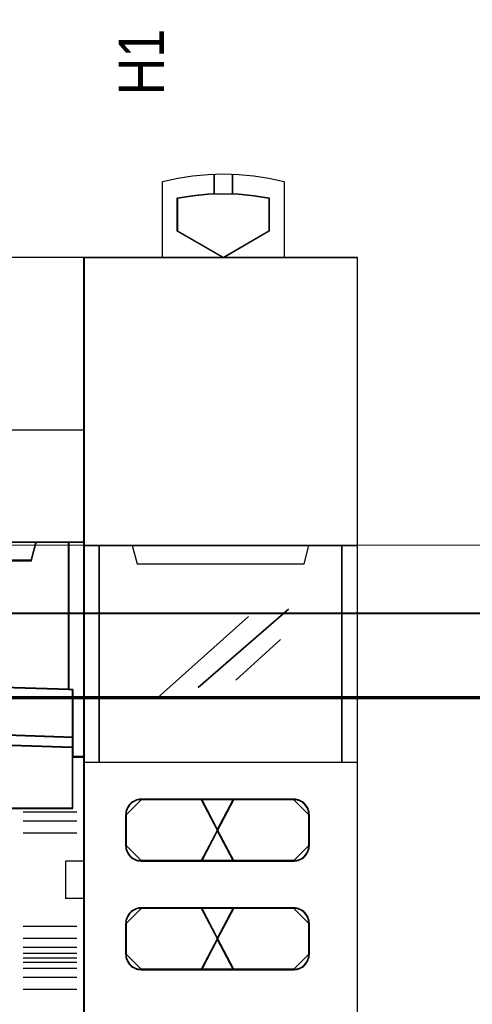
# Model space of a CAD drawing. Header units: millimetres. Extents: x -1290 to 1795, y -4192 to -1311.
# Tile 663 of 1056: x 1120 to 1126, y -2889 to -2876. Entities that reach past the tile are written whole.
import ezdxf

# ---------------------------------------------------------------- set-up
doc = ezdxf.new("R2010")
doc.units = ezdxf.units.MM
doc.layers.add('30', color=7, linetype='Continuous')
doc.layers.add('45', color=7, linetype='Continuous')
doc.layers.add('Aparatura', color=7, linetype='Continuous', lineweight=13)
doc.styles.get("Standard").update_dxf_attribs({"font": 'ARIALN.TTF', "width": 0.8})

# ---------------------------------------------------------------- blocks, each defined once
blk = doc.blocks.new('*U374')
at = {"layer": '30', "color": 7}
for points in [[(117.158256, -107.133495), (548.842747, -107.133495), (117.158256, -107.133495)], [(548.842747, -107.133495), (117.158256, -107.133495), (117.158256, -109.698196), (117.158256, -111.175687), (117.158256, -112.73681), (548.842747, -112.73681), (548.842747, -111.175687), (548.842747, -109.698196), (548.842747, -107.133495)], [(117.158256, -112.648837), (548.842747, -112.648837), (117.158256, -112.648837)], [(548.842747, -112.648837), (117.158256, -112.648837), (117.158256, -114.163638), (117.158256, -135.23314), (117.158256, -136.747941), (548.842747, -136.747941), (548.842747, -135.23314), (548.842747, -114.163638), (548.842747, -112.648837)]]:
    blk.add_lwpolyline(points, close=True, dxfattribs=at)
at = {"layer": '30', "color": 59}
blk.add_lwpolyline([(548.79978, -107.176583), (117.201224, -107.176583), (117.201224, -109.701841), (117.201224, -111.156608), (117.201224, -112.693721), (548.79978, -112.693721), (548.79978, -111.156608), (548.79978, -109.701841), (548.79978, -107.176583)], close=True, dxfattribs=at)
blk = doc.blocks.new('*U378')
at = {"layer": '45', "color": 7}
for points in [[(333.494761, -83.678926), (315.485844, -83.678926), (315.485844, -165.701694), (333.494761, -165.701694), (351.492541, -165.701694), (369.501457, -165.701694), (369.501457, -83.678926), (351.492541, -83.678926), (333.494761, -83.678926)], [(331.238199, -111.772491), (338.73938, -111.689759), (346.246131, -111.689759), (353.747312, -111.772491), (361.248493, -111.93244), (368.49351, -112.164091), (368.49351, -102.445813), (366.321676, -102.445813), (366.004254, -103.637157), (318.981257, -103.637157), (318.663836, -102.445813), (316.492001, -102.445813), (316.492001, -112.164091), (323.731449, -111.93244), (331.238199, -111.772491)], [(318.98109, -103.666657), (366.006211, -103.666657), (366.323647, -102.445813), (360.503982, -102.445813), (351.493247, -102.445813), (342.493651, -102.445813), (333.494054, -102.445813), (324.483319, -102.445813), (318.663654, -102.445813), (318.98109, -103.666657)], [(368.461284, -102.445813), (368.461284, -112.153865), (368.719891, -112.164885), (368.719891, -115.305401), (368.719891, -115.977582), (368.719891, -116.611195), (369.501457, -116.611195), (369.501457, -102.445813), (368.461284, -102.445813)], [(353.7479, -114.904624), (361.248811, -115.059942), (368.744154, -115.309559), (368.744154, -112.147736), (368.493567, -112.136642), (361.248811, -111.903665), (353.7479, -111.742801), (346.246989, -111.659595), (338.74051, -111.659595), (331.239599, -111.742801), (323.733119, -111.903665), (316.493932, -112.136642), (316.237776, -112.147736), (316.237776, -115.309559), (323.733119, -115.059942), (331.239599, -114.904624), (338.74051, -114.821418), (346.246989, -114.821418), (353.7479, -114.904624)], [(338.74051, -114.792496), (331.239599, -114.877263), (323.733119, -115.035494), (316.237776, -115.289793), (316.237776, -115.979228), (323.733119, -115.73058), (331.239599, -115.561046), (338.74051, -115.481931), (346.246989, -115.481931), (353.7479, -115.561046), (361.248811, -115.73058), (368.744154, -115.979228), (368.744154, -115.289793), (361.248811, -115.035494), (353.7479, -114.877263), (346.246989, -114.792496), (338.74051, -114.792496)], [(337.994317, -119.999037), (346.993182, -119.999037), (351.492615, -119.999037), (355.997617, -119.999037), (365.002051, -119.999037), (368.744154, -119.999037), (368.744154, -116.588039), (368.744154, -115.951246), (361.248811, -115.707603), (353.7479, -115.541483), (346.246989, -115.46396), (338.74051, -115.46396), (331.239599, -115.541483), (323.733119, -115.707603), (316.237776, -115.951246), (316.237776, -116.588039), (316.237776, -119.999037), (319.985448, -119.999037), (328.984314, -119.999037), (333.494884, -119.999037), (337.994317, -119.999037)]]:
    blk.add_lwpolyline(points, close=True, dxfattribs=at)
at = {"layer": '45', "color": 139}
for points in [[(333.494761, -83.678926), (315.485844, -83.678926), (315.485844, -165.701694), (333.494761, -165.701694), (351.492541, -165.701694), (369.501457, -165.701694), (369.501457, -83.678926), (351.492541, -83.678926), (333.494761, -83.678926)], [(333.50013, -83.695084), (315.501957, -83.695084), (315.501957, -165.685536), (333.50013, -165.685536), (351.487172, -165.685536), (369.485345, -165.685536), (369.485345, -83.695084), (351.487172, -83.695084), (333.50013, -83.695084)]]:
    blk.add_lwpolyline(points, close=True, dxfattribs=at)
for points in [[(363.301594, -95.041752), (369.501457, -95.041752)], [(315.485844, -102.445813), (369.501457, -102.445813)], [(366.323647, -102.445813), (365.972745, -103.666657)], [(368.461284, -112.164091), (368.461284, -102.445813)], [(318.98054, -103.63434), (366.006761, -103.63434)], [(368.744154, -112.176658), (361.248811, -111.918126), (353.7479, -111.747731), (346.246989, -111.659595), (338.74051, -111.659595), (331.239599, -111.747731), (323.733119, -111.918126), (316.237776, -112.176658)], [(368.711928, -119.999037), (368.711928, -112.142546)], [(368.744154, -115.309559), (361.248811, -115.045152), (353.7479, -114.880632), (346.246989, -114.792496), (338.74051, -114.792496), (331.239599, -114.880632), (323.733119, -115.045152), (316.237776, -115.309559)], [(368.744154, -115.979228), (361.248811, -115.721594), (353.7479, -115.545935), (346.246989, -115.46396), (338.74051, -115.46396), (331.239599, -115.545935), (323.733119, -115.721594), (316.237776, -115.979228)], [(369.501457, -116.578878), (368.711928, -116.578878)], [(368.744154, -119.964925), (316.237776, -119.964925)], [(365.471457, -120.218071), (369.000169, -120.218071)], [(365.471457, -120.806949), (369.000169, -120.806949)], [(365.471457, -121.598702), (369.000169, -121.598702)], [(368.26614, -125.93988), (368.26614, -123.438945)], [(368.26614, -123.438945), (369.501457, -123.438945)], [(368.26614, -125.907563), (369.501457, -125.907563)], [(365.471457, -127.754988), (369.000169, -127.754988)], [(365.471457, -128.541355), (369.000169, -128.541355)], [(365.471457, -129.141005), (369.000169, -129.141005)], [(365.471457, -129.535984), (369.000169, -129.535984)], [(365.471457, -129.832218), (369.000169, -129.832218)], [(365.471457, -130.119475), (369.000169, -130.119475)], [(365.471457, -130.525226), (369.000169, -130.525226)], [(365.471457, -131.114104), (369.000169, -131.114104)], [(365.471457, -131.900471), (369.000169, -131.900471)]]:
    blk.add_lwpolyline(points, dxfattribs=at)
at = {"layer": '45', "color": 140}
for points in [[(331.238199, -111.772491), (338.73938, -111.689759), (346.246131, -111.689759), (353.747312, -111.772491), (361.248493, -111.93244), (368.49351, -112.164091), (368.49351, -102.445813), (366.321676, -102.445813), (366.004254, -103.637157), (318.981257, -103.637157), (318.663836, -102.445813), (316.492001, -102.445813), (316.492001, -112.164091), (323.731449, -111.93244), (331.238199, -111.772491)], [(318.996989, -103.650498), (365.990313, -103.650498), (366.307534, -102.461971), (360.491804, -102.461971), (351.487162, -102.461971), (342.493651, -102.461971), (333.500139, -102.461971), (324.495497, -102.461971), (318.679767, -102.461971), (318.996989, -103.650498)], [(368.461284, -102.445813), (368.461284, -112.153865), (368.719891, -112.164885), (368.719891, -115.305401), (368.719891, -115.977582), (368.719891, -116.611195), (369.501457, -116.611195), (369.501457, -102.445813), (368.461284, -102.445813)], [(368.475607, -102.461971), (368.475607, -112.149106), (368.726646, -112.160102), (368.726646, -115.293852), (368.726646, -115.964584), (368.726646, -116.596832), (369.485345, -116.596832), (369.485345, -102.461971), (368.475607, -102.461971)]]:
    blk.add_lwpolyline(points, close=True, dxfattribs=at)
at = {"layer": '45', "color": 59}
for points in [[(331.245174, -111.759358), (338.741706, -111.676886), (346.243805, -111.676886), (353.740338, -111.759358), (361.23687, -111.918805), (368.477397, -112.149728), (368.477397, -102.461971), (366.306909, -102.461971), (365.989683, -103.649573), (318.995828, -103.649573), (318.678602, -102.461971), (316.508114, -102.461971), (316.508114, -112.149728), (323.743075, -111.918805), (331.245174, -111.759358)], [(318.98109, -103.666657), (366.006211, -103.666657), (366.323647, -102.445813), (360.503982, -102.445813), (351.493247, -102.445813), (342.493651, -102.445813), (333.494054, -102.445813), (324.483319, -102.445813), (318.663654, -102.445813), (318.98109, -103.666657)], [(353.7479, -114.904624), (361.248811, -115.059942), (368.744154, -115.309559), (368.744154, -112.147736), (368.493567, -112.136642), (361.248811, -111.903665), (353.7479, -111.742801), (346.246989, -111.659595), (338.74051, -111.659595), (331.239599, -111.742801), (323.733119, -111.903665), (316.493932, -112.136642), (316.237776, -112.147736), (316.237776, -115.309559), (323.733119, -115.059942), (331.239599, -114.904624), (338.74051, -114.821418), (346.246989, -114.821418), (353.7479, -114.904624)], [(338.74051, -114.792496), (331.239599, -114.877263), (323.733119, -115.035494), (316.237776, -115.289793), (316.237776, -115.979228), (323.733119, -115.73058), (331.239599, -115.561046), (338.74051, -115.481931), (346.246989, -115.481931), (353.7479, -115.561046), (361.248811, -115.73058), (368.744154, -115.979228), (368.744154, -115.289793), (361.248811, -115.035494), (353.7479, -114.877263), (346.246989, -114.792496), (338.74051, -114.792496)], [(338.741788, -114.808654), (331.245225, -114.891241), (323.743097, -115.045402), (316.252099, -115.293162), (316.252099, -115.964865), (323.743097, -115.722612), (331.245225, -115.557439), (338.741788, -115.480358), (346.243917, -115.480358), (353.74048, -115.557439), (361.237043, -115.722612), (368.728041, -115.964865), (368.728041, -115.293162), (361.237043, -115.045402), (353.74048, -114.891241), (346.243917, -114.808654), (338.741788, -114.808654)], [(337.994317, -119.999037), (346.993182, -119.999037), (351.492615, -119.999037), (355.997617, -119.999037), (365.002051, -119.999037), (368.744154, -119.999037), (368.744154, -116.588039), (368.744154, -115.951246), (361.248811, -115.707603), (353.7479, -115.541483), (346.246989, -115.46396), (338.74051, -115.46396), (331.239599, -115.541483), (323.733119, -115.707603), (316.237776, -115.951246), (316.237776, -116.588039), (316.237776, -119.999037), (319.985448, -119.999037), (328.984314, -119.999037), (333.494884, -119.999037), (337.994317, -119.999037)], [(337.996028, -119.982879), (346.989678, -119.982879), (351.486502, -119.982879), (355.988893, -119.982879), (364.988108, -119.982879), (368.728041, -119.982879), (368.728041, -116.594837), (368.728041, -115.962329), (361.237043, -115.720326), (353.74048, -115.555324), (346.243917, -115.478323), (338.741788, -115.478323), (331.245225, -115.555324), (323.743097, -115.720326), (316.252099, -115.962329), (316.252099, -116.594837), (316.252099, -119.982879), (319.997598, -119.982879), (328.991248, -119.982879), (333.499203, -119.982879), (337.996028, -119.982879)]]:
    blk.add_lwpolyline(points, close=True, dxfattribs=at)
blk = doc.blocks.new('*U379')
at = {"layer": '45', "color": 7}
for points in [[(374.648615, -83.682516), (374.648615, -78.685241), (374.648615, -78.685241), (375.641652, -78.462879), (376.617165, -78.310738), (377.639409, -78.21126), (378.64997, -78.17615), (379.660532, -78.21126), (380.65941, -78.310738), (381.652447, -78.462879), (382.651326, -78.685241), (382.651326, -78.685241), (382.651326, -83.682516), (374.648615, -83.682516)], [(378.032312, -79.506511), (378.032312, -78.194104), (378.032312, -79.506511)], [(379.246146, -79.506511), (379.246146, -78.194104), (379.246146, -79.506511)], [(379.669461, -79.487684), (380.677533, -79.588484), (381.673814, -79.760438), (381.673814, -81.954332), (378.6496, -83.709447), (375.613595, -81.954332), (375.613595, -79.760438), (376.615771, -79.588484), (377.629738, -79.487684), (378.6496, -79.458037), (379.669461, -79.487684)], [(375.64045, -81.949637), (375.64045, -79.783538), (375.64045, -79.783538), (376.63404, -79.613762), (377.63932, -79.514239), (378.650444, -79.484967), (379.661568, -79.514239), (380.661003, -79.613762), (381.648749, -79.783538), (381.648749, -79.783538), (381.648749, -81.949637), (381.648749, -81.949637), (378.650444, -83.682516), (378.650444, -83.682516), (375.64045, -81.949637), (375.64045, -81.949637)], [(369.467441, -83.671744), (387.465485, -83.671744), (387.465485, -83.671744), (387.465485, -166.633485), (387.465485, -166.633485), (369.467441, -166.633485), (369.467441, -166.633485), (369.467441, -83.671744), (369.467441, -83.671744)], [(369.467441, -102.666642), (387.465485, -102.666642), (387.465485, -116.963085), (369.467441, -116.963085), (369.467441, -102.666642)], [(369.472812, -102.670233), (387.460114, -102.670233), (387.460114, -116.959494), (369.472812, -116.959494), (369.472812, -102.670233)], [(372.647042, -102.666642), (372.968234, -103.874918), (372.968234, -103.874918), (383.964692, -103.874918), (383.964692, -103.874918), (384.285884, -102.666642), (372.647042, -102.666642)], [(372.652413, -102.670233), (372.973309, -103.869532), (383.959617, -103.869532), (384.280513, -102.670233), (372.652413, -102.670233)]]:
    blk.add_lwpolyline(points, close=True, dxfattribs=at)
at = {"layer": '45', "color": 59}
blk.add_lwpolyline([(369.472812, -83.67713), (387.460114, -83.67713), (387.460114, -166.628099), (369.472812, -166.628099), (369.472812, -83.67713)], close=True, dxfattribs=at)
at = {"layer": '45', "color": 4}
for points in [[(370.470018, -102.666642), (370.470018, -116.963085), (370.470018, -102.666642)], [(386.450376, -116.963085), (386.450376, -102.666642), (386.450376, -116.963085)]]:
    blk.add_lwpolyline(points, close=True, dxfattribs=at)
at = {"layer": '45', "color": 253}
for points in [[(376.984977, -112.031234), (382.941357, -106.85701), (376.984977, -112.031234)], [(374.288762, -112.715266), (380.297061, -107.341756), (374.288762, -112.715266)], [(379.475306, -111.541101), (382.404262, -108.855244), (379.475306, -111.541101)]]:
    blk.add_lwpolyline(points, close=True, dxfattribs=at)
at = {"layer": '45', "color": 1}
for points in [[(373.225998, -123.460489), (377.223056, -123.460489), (378.290117, -121.425723), (377.223056, -119.385024), (373.225998, -119.385024), (373.125777, -119.390957), (373.025556, -119.402821), (372.93123, -119.42655), (372.836904, -119.462144), (372.748474, -119.50367), (372.665939, -119.55706), (372.583403, -119.616383), (372.506764, -119.681637), (372.44781, -119.758757), (372.388856, -119.835876), (372.329903, -119.92486), (372.288635, -120.013844), (372.253263, -120.10876), (372.229681, -120.203677), (372.217891, -120.304525), (372.211995, -120.405374), (372.211995, -122.44014), (372.217891, -122.540988), (372.229681, -122.641837), (372.253263, -122.736753), (372.288635, -122.831669), (372.329903, -122.920653), (372.388856, -123.009637), (372.44781, -123.086756), (372.506764, -123.163876), (372.583403, -123.229131), (372.665939, -123.288453), (372.748474, -123.341844), (372.836904, -123.38337), (372.93123, -123.418963), (373.025556, -123.442692), (373.125777, -123.454557), (373.225998, -123.460489)], [(377.17117, -119.385024), (378.258468, -121.458664), (379.351774, -119.385024), (377.17117, -119.385024)], [(377.17117, -119.385024), (378.258468, -121.458664), (379.351774, -119.385024), (377.17117, -119.385024)], [(377.17117, -119.385024), (378.258468, -121.458664), (379.351774, -119.385024), (377.17117, -119.385024)], [(378.258468, -121.458664), (379.351774, -119.385024), (377.17117, -119.385024), (378.258468, -121.458664)], [(377.17117, -119.385024), (378.258468, -121.458664), (379.351774, -119.385024), (377.17117, -119.385024)], [(378.227456, -121.425723), (379.30032, -123.460489), (383.291138, -123.460489), (383.391351, -123.454557), (383.491563, -123.442692), (383.591776, -123.413031), (383.686094, -123.38337), (383.780411, -123.335912), (383.862939, -123.288453), (383.939573, -123.229131), (384.010311, -123.163876), (384.069259, -123.092689), (384.128208, -123.009637), (384.187157, -122.926585), (384.228421, -122.837601), (384.26379, -122.742685), (384.287369, -122.647769), (384.305054, -122.546921), (384.310949, -122.44014), (384.310949, -120.405374), (384.305054, -120.298593), (384.287369, -120.197744), (384.26379, -120.102828), (384.228421, -120.007912), (384.187157, -119.918928), (384.128208, -119.835876), (384.069259, -119.752825), (384.010311, -119.681637), (383.939573, -119.616383), (383.862939, -119.55706), (383.780411, -119.509602), (383.686094, -119.462144), (383.591776, -119.432482), (383.491563, -119.402821), (383.391351, -119.390957), (383.291138, -119.385024), (379.30032, -119.385024), (378.227456, -121.425723)], [(373.255749, -119.408364), (373.154888, -119.414303), (373.054027, -119.426182), (372.959098, -119.449939), (372.86417, -119.485575), (372.775175, -119.52715), (372.692112, -119.580604), (372.60905, -119.639997), (372.531921, -119.705329), (372.47259, -119.78254), (372.41326, -119.859751), (372.35393, -119.94884), (372.312399, -120.037929), (372.276801, -120.132958), (372.253069, -120.227987), (372.241203, -120.328955), (372.235269, -120.429923), (373.255749, -119.408364)], [(373.246279, -123.429968), (377.203307, -123.429968), (378.259682, -121.425678), (377.203307, -119.415545), (373.246279, -119.415545), (373.147061, -119.421389), (373.047844, -119.433076), (372.954462, -119.456449), (372.861081, -119.49151), (372.773536, -119.532414), (372.691828, -119.585004), (372.610119, -119.643438), (372.534247, -119.707716), (372.475884, -119.78368), (372.41752, -119.859644), (372.359157, -119.947296), (372.318303, -120.034947), (372.283285, -120.128441), (372.25994, -120.221936), (372.248267, -120.321274), (372.242431, -120.420612), (372.242431, -122.424901), (372.248267, -122.524239), (372.25994, -122.623577), (372.283285, -122.717072), (372.318303, -122.810566), (372.359157, -122.898218), (372.41752, -122.985869), (372.475884, -123.061833), (372.534247, -123.137797), (372.610119, -123.202075), (372.691828, -123.260509), (372.773536, -123.3131), (372.861081, -123.354004), (372.954462, -123.389064), (373.047844, -123.412438), (373.147061, -123.424125), (373.246279, -123.429968)], [(383.279727, -119.408364), (373.239637, -119.408364), (383.279727, -119.408364)], [(377.194444, -119.408364), (379.3285, -123.437149), (377.194444, -119.408364)], [(379.3285, -119.408364), (377.194444, -123.437149), (379.3285, -119.408364)], [(377.201605, -119.415545), (378.258552, -121.426347), (379.321339, -119.415545), (377.201605, -119.415545)], [(377.201605, -119.415545), (378.258552, -121.426347), (379.321339, -119.415545), (377.201605, -119.415545)], [(378.257891, -121.425678), (379.32002, -123.429968), (383.270907, -123.429968), (383.370117, -123.424125), (383.469327, -123.412438), (383.568537, -123.383221), (383.661911, -123.354004), (383.755285, -123.307256), (383.836987, -123.260509), (383.912853, -123.202075), (383.982884, -123.137797), (384.041242, -123.067677), (384.099601, -122.985869), (384.15796, -122.904061), (384.198811, -122.81641), (384.233826, -122.722915), (384.25717, -122.629421), (384.274677, -122.530083), (384.280513, -122.424901), (384.280513, -120.420612), (384.274677, -120.31543), (384.25717, -120.216092), (384.233826, -120.122598), (384.198811, -120.029103), (384.15796, -119.941452), (384.099601, -119.859644), (384.041242, -119.777837), (383.982884, -119.707716), (383.912853, -119.643438), (383.836987, -119.585004), (383.755285, -119.538257), (383.661911, -119.49151), (383.568537, -119.462293), (383.469327, -119.433076), (383.370117, -119.421389), (383.270907, -119.415545), (379.32002, -119.415545), (378.257891, -121.425678)], [(384.287674, -120.429923), (384.281745, -120.323016), (384.263955, -120.222048), (384.240236, -120.127019), (384.204658, -120.03199), (384.163149, -119.942901), (384.103851, -119.859751), (384.044554, -119.7766), (383.985256, -119.705329), (383.914099, -119.639997), (383.837012, -119.580604), (383.753995, -119.533089), (383.659118, -119.485575), (383.564242, -119.455878), (383.463436, -119.426182), (383.36263, -119.414303), (383.261824, -119.408364), (384.287674, -120.429923)], [(372.235269, -120.413765), (372.235269, -122.433544), (372.235269, -120.413765)], [(384.271562, -122.433544), (384.271562, -120.413765), (384.271562, -122.433544)], [(379.351774, -123.460489), (378.258468, -121.394031), (377.17117, -123.460489), (379.351774, -123.460489)], [(379.351774, -123.460489), (378.258468, -121.394031), (377.17117, -123.460489), (379.351774, -123.460489)], [(378.258468, -121.394031), (377.17117, -123.460489), (379.351774, -123.460489), (378.258468, -121.394031)], [(379.351774, -123.460489), (378.258468, -121.394031), (377.17117, -123.460489), (379.351774, -123.460489)], [(378.258468, -121.394031), (377.17117, -123.460489), (379.351774, -123.460489), (378.258468, -121.394031)], [(379.321339, -123.429968), (378.258552, -121.424552), (377.201605, -123.429968), (379.321339, -123.429968)], [(379.321339, -123.429968), (378.258552, -121.424552), (377.201605, -123.429968), (379.321339, -123.429968)], [(378.258552, -121.424552), (377.201605, -123.429968), (379.321339, -123.429968), (378.258552, -121.424552)], [(379.321339, -123.429968), (378.258552, -121.424552), (377.201605, -123.429968), (379.321339, -123.429968)], [(378.258552, -121.424552), (377.201605, -123.429968), (379.321339, -123.429968), (378.258552, -121.424552)], [(372.235269, -122.41559), (372.241203, -122.516558), (372.253069, -122.617526), (372.276801, -122.712555), (372.312399, -122.807584), (372.35393, -122.896673), (372.41326, -122.985763), (372.47259, -123.062974), (372.531921, -123.140184), (372.60905, -123.205517), (372.692112, -123.26491), (372.775175, -123.318363), (372.86417, -123.359939), (372.959098, -123.395574), (373.054027, -123.419331), (373.154888, -123.43121), (373.255749, -123.437149), (372.235269, -122.41559)], [(383.261824, -123.437149), (383.36263, -123.43121), (383.463436, -123.419331), (383.564242, -123.389635), (383.659118, -123.359939), (383.753995, -123.312424), (383.837012, -123.26491), (383.914099, -123.205517), (383.985256, -123.140184), (384.044554, -123.068913), (384.103851, -122.985763), (384.163149, -122.902613), (384.204658, -122.813523), (384.240236, -122.718494), (384.263955, -122.623466), (384.281745, -122.522497), (384.287674, -122.41559), (383.261824, -123.437149)], [(383.279727, -123.420991), (373.239637, -123.420991), (383.279727, -123.420991)], [(377.203307, -126.577232), (373.246279, -126.577232), (373.147061, -126.583076), (373.047844, -126.594762), (372.954462, -126.618136), (372.861081, -126.653196), (372.773536, -126.6941), (372.691828, -126.746691), (372.610119, -126.805125), (372.534247, -126.869403), (372.475884, -126.945367), (372.41752, -127.021331), (372.359157, -127.108982), (372.318303, -127.196634), (372.283285, -127.290128), (372.25994, -127.383623), (372.248267, -127.482961), (372.242431, -127.582299), (372.242431, -129.586588), (372.248267, -129.685926), (372.25994, -129.785264), (372.283285, -129.878759), (372.318303, -129.972253), (372.359157, -130.059904), (372.41752, -130.141712), (372.475884, -130.22352), (372.534247, -130.299484), (372.610119, -130.363762), (372.691828, -130.422196), (372.773536, -130.474787), (372.861081, -130.51569), (372.954462, -130.550751), (373.047844, -130.574125), (373.147061, -130.585811), (373.246279, -130.591655), (377.203307, -130.591655), (378.259682, -128.581522), (377.203307, -126.577232)], [(377.201605, -126.577232), (378.258552, -128.582648), (379.321339, -126.577232), (377.201605, -126.577232)]]:
    blk.add_lwpolyline(points, close=True, dxfattribs=at)
at = {"layer": '45', "color": 2}
for points in [[(377.201605, -119.415545), (378.258552, -121.426347), (379.321339, -119.415545), (377.201605, -119.415545)], [(377.201605, -119.415545), (378.258552, -121.426347), (379.321339, -119.415545), (377.201605, -119.415545)], [(377.223056, -126.546711), (373.225998, -126.546711), (373.125777, -126.552643), (373.025556, -126.564508), (372.93123, -126.588237), (372.836904, -126.62383), (372.748474, -126.665356), (372.665939, -126.718747), (372.583403, -126.778069), (372.506764, -126.843324), (372.44781, -126.920444), (372.388856, -126.997563), (372.329903, -127.086547), (372.288635, -127.175531), (372.253263, -127.270447), (372.229681, -127.365363), (372.217891, -127.466212), (372.211995, -127.56706), (372.211995, -129.601827), (372.217891, -129.702675), (372.229681, -129.803524), (372.253263, -129.89844), (372.288635, -129.993356), (372.329903, -130.08234), (372.388856, -130.165392), (372.44781, -130.248443), (372.506764, -130.325563), (372.583403, -130.390818), (372.665939, -130.45014), (372.748474, -130.503531), (372.836904, -130.545056), (372.93123, -130.58065), (373.025556, -130.604379), (373.125777, -130.616244), (373.225998, -130.622176), (377.223056, -130.622176), (378.290117, -128.581477), (377.223056, -126.546711)], [(373.255749, -126.570051), (373.154888, -126.57599), (373.054027, -126.587869), (372.959098, -126.611626), (372.86417, -126.647262), (372.775175, -126.688837), (372.692112, -126.74229), (372.60905, -126.801683), (372.531921, -126.867016), (372.47259, -126.944226), (372.41326, -127.021437), (372.35393, -127.110527), (372.312399, -127.199616), (372.276801, -127.294645), (372.253069, -127.389674), (372.241203, -127.490642), (372.235269, -127.59161), (373.255749, -126.570051)], [(383.279727, -126.570051), (373.239637, -126.570051), (383.279727, -126.570051)], [(377.17117, -126.546711), (378.258468, -128.613169), (379.351774, -126.546711), (377.17117, -126.546711)], [(377.17117, -126.546711), (378.258468, -128.613169), (379.351774, -126.546711), (377.17117, -126.546711)], [(377.17117, -126.546711), (378.258468, -128.613169), (379.351774, -126.546711), (377.17117, -126.546711)], [(377.17117, -126.546711), (378.258468, -128.613169), (379.351774, -126.546711), (377.17117, -126.546711)], [(377.194444, -126.570051), (379.3285, -130.598836), (377.194444, -126.570051)], [(379.3285, -126.570051), (377.194444, -130.598836), (379.3285, -126.570051)], [(377.201605, -126.577232), (378.258552, -128.582648), (379.321339, -126.577232), (377.201605, -126.577232)], [(379.30032, -126.546711), (378.227456, -128.581477), (379.30032, -130.622176), (383.291138, -130.622176), (383.391351, -130.616244), (383.491563, -130.598447), (383.591776, -130.574718), (383.686094, -130.539124), (383.780411, -130.497598), (383.862939, -130.45014), (383.939573, -130.390818), (384.010311, -130.325563), (384.069259, -130.248443), (384.128208, -130.171324), (384.187157, -130.088272), (384.228421, -129.999288), (384.26379, -129.904372), (384.287369, -129.809456), (384.305054, -129.708607), (384.310949, -129.601827), (384.310949, -127.56706), (384.305054, -127.46028), (384.287369, -127.359431), (384.26379, -127.264515), (384.228421, -127.169599), (384.187157, -127.080615), (384.128208, -126.997563), (384.069259, -126.914511), (384.010311, -126.843324), (383.939573, -126.778069), (383.862939, -126.718747), (383.780411, -126.671289), (383.686094, -126.62383), (383.591776, -126.594169), (383.491563, -126.564508), (383.391351, -126.552643), (383.291138, -126.546711), (379.30032, -126.546711)], [(379.32002, -126.577232), (378.257891, -128.581522), (379.32002, -130.591655), (383.270907, -130.591655), (383.370117, -130.585811), (383.469327, -130.568281), (383.568537, -130.544907), (383.661911, -130.509847), (383.755285, -130.468943), (383.836987, -130.422196), (383.912853, -130.363762), (383.982884, -130.299484), (384.041242, -130.22352), (384.099601, -130.147556), (384.15796, -130.065748), (384.198811, -129.978097), (384.233826, -129.884602), (384.25717, -129.791108), (384.274677, -129.69177), (384.280513, -129.586588), (384.280513, -127.582299), (384.274677, -127.477117), (384.25717, -127.377779), (384.233826, -127.284285), (384.198811, -127.19079), (384.15796, -127.103139), (384.099601, -127.021331), (384.041242, -126.939524), (383.982884, -126.869403), (383.912853, -126.805125), (383.836987, -126.746691), (383.755285, -126.699944), (383.661911, -126.653196), (383.568537, -126.623979), (383.469327, -126.594762), (383.370117, -126.583076), (383.270907, -126.577232), (379.32002, -126.577232)], [(384.287674, -127.59161), (384.281745, -127.484703), (384.263955, -127.383735), (384.240236, -127.288706), (384.204658, -127.193677), (384.163149, -127.104588), (384.103851, -127.021437), (384.044554, -126.938287), (383.985256, -126.867016), (383.914099, -126.801683), (383.837012, -126.74229), (383.753995, -126.694776), (383.659118, -126.647262), (383.564242, -126.617565), (383.463436, -126.587869), (383.36263, -126.57599), (383.261824, -126.570051), (384.287674, -127.59161)], [(372.235269, -127.573656), (372.235269, -129.593435), (372.235269, -127.573656)], [(384.271562, -129.593435), (384.271562, -127.573656), (384.271562, -129.593435)], [(379.351774, -130.622176), (378.258468, -128.548536), (377.17117, -130.622176), (379.351774, -130.622176)], [(379.351774, -130.622176), (378.258468, -128.548536), (377.17117, -130.622176), (379.351774, -130.622176)], [(378.258468, -128.548536), (377.17117, -130.622176), (379.351774, -130.622176), (378.258468, -128.548536)], [(378.258468, -128.548536), (377.17117, -130.622176), (379.351774, -130.622176), (378.258468, -128.548536)], [(379.321339, -130.591655), (378.258552, -128.580853), (377.201605, -130.591655), (379.321339, -130.591655)], [(379.321339, -130.591655), (378.258552, -128.580853), (377.201605, -130.591655), (379.321339, -130.591655)], [(378.258552, -128.580853), (377.201605, -130.591655), (379.321339, -130.591655), (378.258552, -128.580853)], [(378.258552, -128.580853), (377.201605, -130.591655), (379.321339, -130.591655), (378.258552, -128.580853)], [(372.235269, -129.577277), (372.241203, -129.678245), (372.253069, -129.779213), (372.276801, -129.874242), (372.312399, -129.969271), (372.35393, -130.05836), (372.41326, -130.14151), (372.47259, -130.22466), (372.531921, -130.301871), (372.60905, -130.367204), (372.692112, -130.426597), (372.775175, -130.48005), (372.86417, -130.521625), (372.959098, -130.557261), (373.054027, -130.581018), (373.154888, -130.592897), (373.255749, -130.598836), (372.235269, -129.577277)], [(383.261824, -130.598836), (383.36263, -130.592897), (383.463436, -130.575079), (383.564242, -130.551322), (383.659118, -130.515686), (383.753995, -130.474111), (383.837012, -130.426597), (383.914099, -130.367204), (383.985256, -130.301871), (384.044554, -130.22466), (384.103851, -130.14745), (384.163149, -130.064299), (384.204658, -129.97521), (384.240236, -129.880181), (384.263955, -129.785152), (384.281745, -129.684184), (384.287674, -129.577277), (383.261824, -130.598836)], [(383.279727, -130.582678), (373.239637, -130.582678), (383.279727, -130.582678)]]:
    blk.add_lwpolyline(points, close=True, dxfattribs=at)
at = {"layer": '45', "color": 3}
for points in [[(378.258552, -121.426347), (379.321339, -119.415545), (377.201605, -119.415545), (378.258552, -121.426347)], [(377.201605, -126.577232), (378.258552, -128.582648), (379.321339, -126.577232), (377.201605, -126.577232)], [(377.201605, -126.577232), (378.258552, -128.582648), (379.321339, -126.577232), (377.201605, -126.577232)]]:
    blk.add_lwpolyline(points, close=True, dxfattribs=at)

msp = doc.modelspace()

# ---------------------------------------------------------------- linework, layer by layer
at = {"layer": 'Aparatura', "color": 7, "lineweight": 13}
msp.add_lwpolyline([(1070.46, -2891.614), (1070.46, -2882.598), (1156.825, -2882.598), (1156.825, -2891.614)], dxfattribs=at)
msp.add_lwpolyline([(1156.825, -2891.614), (1070.46, -2891.614), (1070.46, -2882.598), (1156.825, -2882.598), (1156.825, -2891.614)], close=True, dxfattribs=at)

# ---------------------------------------------------------------- block references
ref = msp.add_blockref('*U379', (1046.942, -2862.069), dxfattribs=dict(at, xscale=0.2, yscale=0.2, zscale=0.2))
ref.add_attrib('Oznaczenie', 'H1', (1121.892, -2876.669), dxfattribs={"layer": '0', "height": 0.6, "rotation": 90, "flags": 2})
at = {"layer": 'Aparatura', "color": 7, "lineweight": 13, "xscale": 0.2, "yscale": 0.2, "zscale": 0.2}
for name in ['*U378', '*U374']:
    msp.add_blockref(name, (1046.942, -2862.069), dxfattribs=at)

doc.saveas('drawing.dxf')
